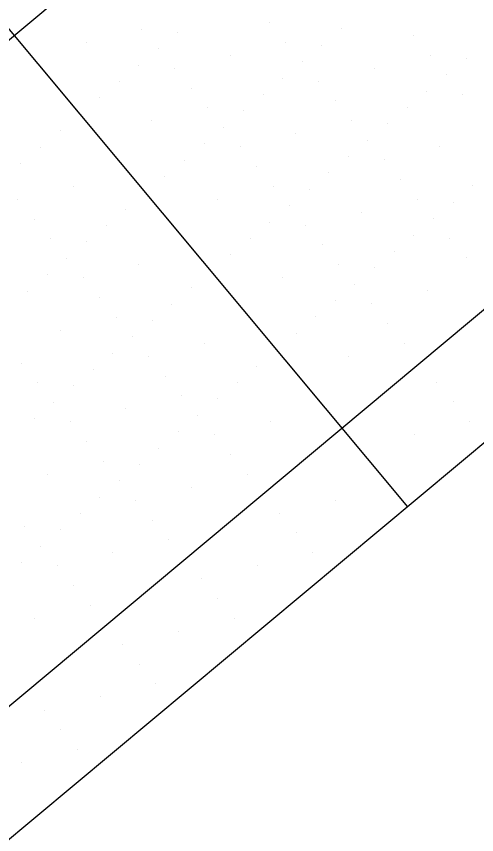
# Model space of a CAD drawing. Extents: x 2042995 to 2043795, y 305365 to 306249.
# Drawn here: x 2043341.04 to 2043359.03, y 305607.66 to 305639.67 of the extents above; entities that cross this region are included whole.
import ezdxf

# ---------------------------------------------------------------- set-up
doc = ezdxf.new("R2010")
doc.units = 0
for name, color, linetype in [('BR_BORDER LINES', 7, 'Continuous'), ('BR_CONCRETE', 7, 'Continuous'), ('BR_GRID DOTS', 7, 'Continuous'), ('BR_GRID LINES', 7, 'Continuous')]:
    doc.layers.add(name, color=color, linetype=linetype)

msp = doc.modelspace()

# ---------------------------------------------------------------- linework, layer by layer
at = {"layer": 'BR_BORDER LINES'}
msp.add_line((2043360.173, 305623.692), (2043325.635, 305594.846), dxfattribs=at)
at = {"layer": 'BR_CONCRETE'}
msp.add_spline([(2043139.109, 306017.548), (2043148.199, 306007.16), (2043160.233, 305993.368), (2043172.245, 305979.557), (2043184.234, 305965.727), (2043196.201, 305951.879), (2043208.145, 305938.012), (2043220.067, 305924.126), (2043231.966, 305910.221), (2043243.843, 305896.297), (2043255.698, 305882.355), (2043267.529, 305868.394), (2043279.339, 305854.414), (2043291.126, 305840.415), (2043302.89, 305826.398), (2043314.632, 305812.361), (2043326.352, 305798.306), (2043338.049, 305784.233), (2043349.724, 305770.14), (2043361.376, 305756.029), (2043373.005, 305741.899), (2043384.613, 305727.75), (2043396.197, 305713.582), (2043407.76, 305699.396), (2043419.299, 305685.191), (2043430.817, 305670.967), (2043442.311, 305656.724), (2043453.784, 305642.463), (2043465.234, 305628.182), (2043476.661, 305613.883), (2043488.066, 305599.566), (2043499.448, 305585.229), (2043510.808, 305570.874), (2043522.146, 305556.5), (2043533.461, 305542.107), (2043544.753, 305527.695), (2043547.219, 305524.543)], degree=3, dxfattribs=at)
at = {"layer": 'BR_GRID DOTS'}
for p, q in [((2043350.937, 305639.43), (2043350.937, 305639.43)), ((2043345.944, 305639.169), (2043345.944, 305639.169)), ((2043347.352, 305639.042), (2043347.352, 305639.042)), ((2043353.754, 305639.177), (2043353.754, 305639.177)), ((2043343.768, 305638.654), (2043343.768, 305638.654)), ((2043351.578, 305638.663), (2043351.578, 305638.663)), ((2043356.571, 305638.924), (2043356.571, 305638.924)), ((2043346.585, 305638.401), (2043346.585, 305638.401)), ((2043352.987, 305638.536), (2043352.987, 305638.536)), ((2043349.402, 305638.148), (2043349.402, 305638.148)), ((2043357.212, 305638.157), (2043357.212, 305638.157)), ((2043358.621, 305638.03), (2043358.621, 305638.03)), ((2043345.817, 305637.76), (2043345.817, 305637.76)), ((2043352.219, 305637.895), (2043352.219, 305637.895)), ((2043347.226, 305637.634), (2043347.226, 305637.634)), ((2043355.036, 305637.642), (2043355.036, 305637.642)), ((2043357.853, 305637.389), (2043357.853, 305637.389)), ((2043345.05, 305637.119), (2043345.05, 305637.119)), ((2043351.452, 305637.254), (2043351.452, 305637.254)), ((2043352.86, 305637.128), (2043352.86, 305637.128)), ((2043347.867, 305636.866), (2043347.867, 305636.866)), ((2043357.086, 305636.748), (2043357.086, 305636.748)), ((2043344.282, 305636.478), (2043344.282, 305636.478)), ((2043350.684, 305636.613), (2043350.684, 305636.613)), ((2043358.494, 305636.622), (2043358.494, 305636.622)), ((2043348.508, 305636.099), (2043348.508, 305636.099)), ((2043353.501, 305636.36), (2043353.501, 305636.36)), ((2043356.318, 305636.107), (2043356.318, 305636.107)), ((2043343.515, 305635.837), (2043343.515, 305635.837)), ((2043349.916, 305635.972), (2043349.916, 305635.972)), ((2043346.332, 305635.584), (2043346.332, 305635.584)), ((2043354.142, 305635.593), (2043354.142, 305635.593)), ((2043355.551, 305635.466), (2043355.551, 305635.466)), ((2043342.747, 305635.196), (2043342.747, 305635.196)), ((2043349.149, 305635.331), (2043349.149, 305635.331)), ((2043351.966, 305635.078), (2043351.966, 305635.078)), ((2043354.783, 305634.825), (2043354.783, 305634.825)), ((2043341.98, 305634.555), (2043341.98, 305634.555)), ((2043348.381, 305634.69), (2043348.381, 305634.69)), ((2043349.79, 305634.564), (2043349.79, 305634.564)), ((2043357.6, 305634.572), (2043357.6, 305634.572)), ((2043354.016, 305634.184), (2043354.016, 305634.184)), ((2043341.212, 305633.914), (2043341.212, 305633.914)), ((2043347.614, 305634.049), (2043347.614, 305634.049)), ((2043355.424, 305634.058), (2043355.424, 305634.058)), ((2043350.431, 305633.796), (2043350.431, 305633.796)), ((2043353.248, 305633.543), (2043353.248, 305633.543)), ((2043346.846, 305633.408), (2043346.846, 305633.408)), ((2043356.065, 305633.29), (2043356.065, 305633.29)), ((2043343.262, 305633.02), (2043343.262, 305633.02)), ((2043351.072, 305633.029), (2043351.072, 305633.029)), ((2043352.481, 305632.902), (2043352.481, 305632.902)), ((2043358.882, 305633.037), (2043358.882, 305633.037)), ((2043346.079, 305632.767), (2043346.079, 305632.767)), ((2043341.086, 305632.506), (2043341.086, 305632.506)), ((2043348.896, 305632.514), (2043348.896, 305632.514)), ((2043351.713, 305632.261), (2043351.713, 305632.261)), ((2043356.706, 305632.523), (2043356.706, 305632.523)), ((2043358.115, 305632.396), (2043358.115, 305632.396)), ((2043345.311, 305632.126), (2043345.311, 305632.126)), ((2043354.53, 305632.008), (2043354.53, 305632.008)), ((2043341.727, 305631.738), (2043341.727, 305631.738)), ((2043350.946, 305631.62), (2043350.946, 305631.62)), ((2043357.347, 305631.755), (2043357.347, 305631.755)), ((2043344.544, 305631.485), (2043344.544, 305631.485)), ((2043352.354, 305631.494), (2043352.354, 305631.494)), ((2043342.368, 305630.97), (2043342.368, 305630.97)), ((2043350.178, 305630.979), (2043350.178, 305630.979)), ((2043356.58, 305631.114), (2043356.58, 305631.114)), ((2043357.988, 305630.988), (2043357.988, 305630.988)), ((2043343.776, 305630.844), (2043343.776, 305630.844)), ((2043352.995, 305630.726), (2043352.995, 305630.726)), ((2043349.41, 305630.338), (2043349.41, 305630.338)), ((2043355.812, 305630.473), (2043355.812, 305630.473)), ((2043343.009, 305630.203), (2043343.009, 305630.203)), ((2043358.629, 305630.22), (2043358.629, 305630.22)), ((2043345.826, 305629.95), (2043345.826, 305629.95)), ((2043348.643, 305629.697), (2043348.643, 305629.697)), ((2043353.636, 305629.959), (2043353.636, 305629.959)), ((2043355.045, 305629.832), (2043355.045, 305629.832)), ((2043342.241, 305629.562), (2043342.241, 305629.562)), ((2043343.65, 305629.435), (2043343.65, 305629.435)), ((2043351.46, 305629.444), (2043351.46, 305629.444)), ((2043347.875, 305629.056), (2043347.875, 305629.056)), ((2043354.277, 305629.191), (2043354.277, 305629.191)), ((2043341.474, 305628.921), (2043341.474, 305628.921)), ((2043357.094, 305628.938), (2043357.094, 305628.938)), ((2043344.291, 305628.668), (2043344.291, 305628.668)), ((2043347.108, 305628.415), (2043347.108, 305628.415)), ((2043353.51, 305628.55), (2043353.51, 305628.55)), ((2043354.918, 305628.423), (2043354.918, 305628.423)), ((2043344.932, 305627.9), (2043344.932, 305627.9)), ((2043346.34, 305627.774), (2043346.34, 305627.774)), ((2043352.742, 305627.909), (2043352.742, 305627.909)), ((2043355.559, 305627.656), (2043355.559, 305627.656)), ((2043342.756, 305627.386), (2043342.756, 305627.386)), ((2043345.573, 305627.133), (2043345.573, 305627.133)), ((2043351.975, 305627.268), (2043351.975, 305627.268)), ((2043348.39, 305626.88), (2043348.39, 305626.88)), ((2043356.2, 305626.888), (2043356.2, 305626.888)), ((2043344.805, 305626.492), (2043344.805, 305626.492)), ((2043351.207, 305626.627), (2043351.207, 305626.627)), ((2043346.214, 305626.365), (2043346.214, 305626.365)), ((2043354.024, 305626.374), (2043354.024, 305626.374)), ((2043341.221, 305626.104), (2043341.221, 305626.104)), ((2043344.038, 305625.851), (2043344.038, 305625.851)), ((2043350.44, 305625.986), (2043350.44, 305625.986)), ((2043346.855, 305625.598), (2043346.855, 305625.598)), ((2043341.862, 305625.336), (2043341.862, 305625.336)), ((2043343.27, 305625.21), (2043343.27, 305625.21)), ((2043349.672, 305625.345), (2043349.672, 305625.345)), ((2043357.482, 305625.353), (2043357.482, 305625.353)), ((2043342.503, 305624.569), (2043342.503, 305624.569)), ((2043347.496, 305624.83), (2043347.496, 305624.83)), ((2043348.905, 305624.704), (2043348.905, 305624.704)), ((2043358.123, 305624.586), (2043358.123, 305624.586)), ((2043345.32, 305624.316), (2043345.32, 305624.316)), ((2043341.735, 305623.928), (2043341.735, 305623.928)), ((2043348.137, 305624.063), (2043348.137, 305624.063)), ((2043343.144, 305623.801), (2043343.144, 305623.801)), ((2043350.954, 305623.81), (2043350.954, 305623.81)), ((2043358.764, 305623.818), (2043358.764, 305623.818)), ((2043347.369, 305623.422), (2043347.369, 305623.422)), ((2043348.778, 305623.295), (2043348.778, 305623.295)), ((2043356.588, 305623.304), (2043356.588, 305623.304)), ((2043343.785, 305623.034), (2043343.785, 305623.034)), ((2043346.602, 305622.781), (2043346.602, 305622.781)), ((2043349.419, 305622.528), (2043349.419, 305622.528)), ((2043344.426, 305622.266), (2043344.426, 305622.266)), ((2043345.834, 305622.14), (2043345.834, 305622.14)), ((2043342.25, 305621.752), (2043342.25, 305621.752)), ((2043350.06, 305621.76), (2043350.06, 305621.76)), ((2043345.067, 305621.499), (2043345.067, 305621.499)), ((2043347.884, 305621.246), (2043347.884, 305621.246)), ((2043344.299, 305620.858), (2043344.299, 305620.858)), ((2043345.708, 305620.731), (2043345.708, 305620.731)), ((2043353.518, 305620.74), (2043353.518, 305620.74)), ((2043343.532, 305620.217), (2043343.532, 305620.217)), ((2043351.342, 305620.225), (2043351.342, 305620.225)), ((2043346.349, 305619.964), (2043346.349, 305619.964)), ((2043341.356, 305619.702), (2043341.356, 305619.702)), ((2043342.764, 305619.576), (2043342.764, 305619.576)), ((2043351.983, 305619.458), (2043351.983, 305619.458)), ((2043346.99, 305619.196), (2043346.99, 305619.196)), ((2043341.997, 305618.935), (2043341.997, 305618.935)), ((2043344.814, 305618.682), (2043344.814, 305618.682)), ((2043352.624, 305618.69), (2043352.624, 305618.69)), ((2043341.229, 305618.294), (2043341.229, 305618.294)), ((2043342.638, 305618.167), (2043342.638, 305618.167)), ((2043350.448, 305618.176), (2043350.448, 305618.176)), ((2043348.272, 305617.661), (2043348.272, 305617.661)), ((2043343.279, 305617.4), (2043343.279, 305617.4)), ((2043348.913, 305616.894), (2043348.913, 305616.894)), ((2043343.92, 305616.632), (2043343.92, 305616.632)), ((2043341.744, 305616.118), (2043341.744, 305616.118)), ((2043349.554, 305616.126), (2043349.554, 305616.126)), ((2043347.378, 305615.612), (2043347.378, 305615.612)), ((2043345.202, 305615.097), (2043345.202, 305615.097)), ((2043345.843, 305614.329), (2043345.843, 305614.329)), ((2043346.484, 305613.562), (2043346.484, 305613.562)), ((2043344.308, 305613.047), (2043344.308, 305613.047)), ((2043342.132, 305612.533), (2043342.132, 305612.533)), ((2043342.773, 305611.765), (2043342.773, 305611.765)), ((2043343.414, 305610.998), (2043343.414, 305610.998)), ((2043341.238, 305610.483), (2043341.238, 305610.483))]:
    msp.add_line(p, q, dxfattribs=at)
at = {"layer": 'BR_GRID LINES'}
for p, q in [((2043148.643, 305869.163), (2043356.335, 305620.487)), ((2043463.754, 305741.471), (2043310.25, 305613.266)), ((2043476.574, 305726.121), (2043323.07, 305597.916))]:
    msp.add_line(p, q, dxfattribs=at)

doc.saveas('drawing.dxf')
